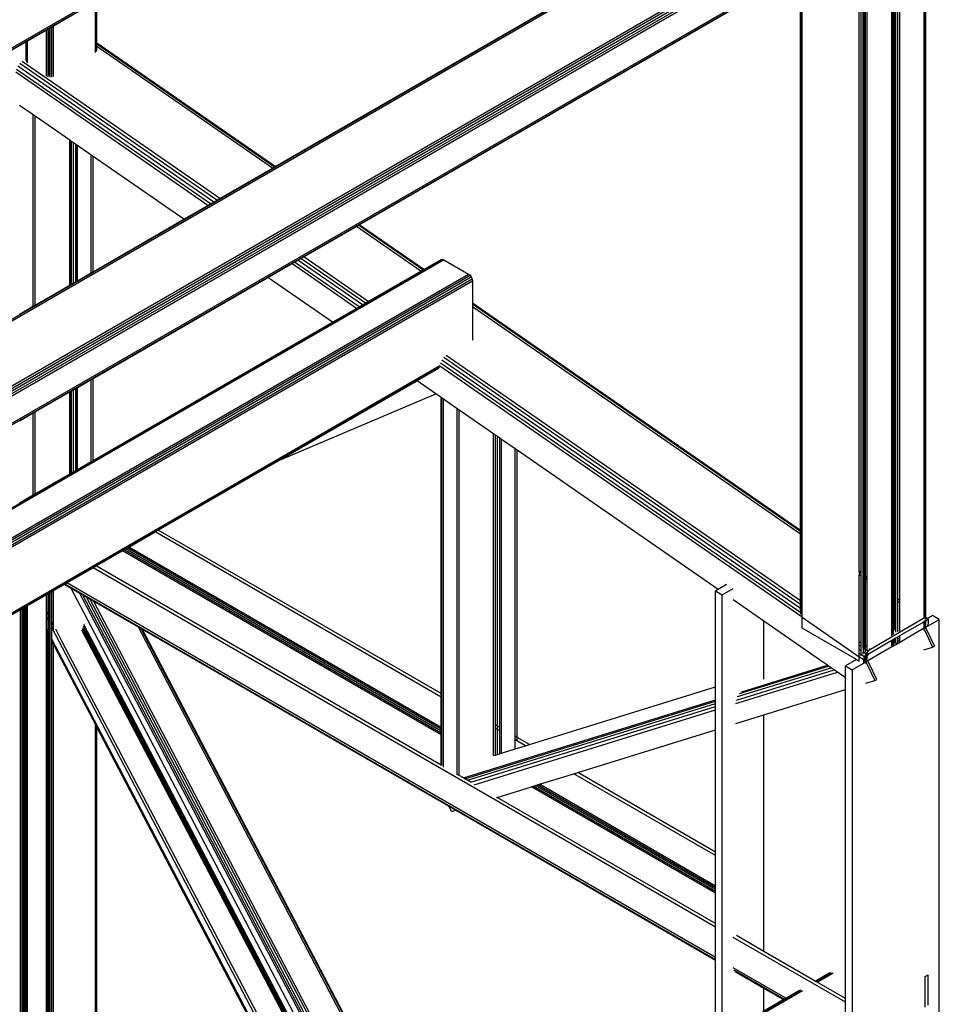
# Model space of a CAD drawing. Header units: millimetres. Extents: x 10 to 1250, y -62 to 528.
# Tile 765 of 909: x 626.31 to 627.51, y 519.53 to 520.82. Entities that reach past the tile are written whole.
import ezdxf

# ---------------------------------------------------------------- set-up
doc = ezdxf.new("R2010")
doc.units = ezdxf.units.MM
doc.header["$LTSCALE"] = 0.05

msp = doc.modelspace()

# ---------------------------------------------------------------- linework, layer by layer
at = {"color": 8}
for p, q in [((627.492, 520.0364), (627.492, 521.4932)), ((627.4925, 520.036), (627.4925, 521.4948)), ((627.4904, 520.0375), (627.4904, 521.4919)), ((627.4559, 520.0613), (627.4559, 521.4414)), ((627.4583, 520.0596), (627.4583, 521.4418)), ((624.7136, 519.8636), (627.4159, 521.4238)), ((624.7152, 519.8625), (627.4135, 521.4204)), ((624.7157, 519.5108), (627.331, 521.0207)), ((624.7157, 519.5088), (627.3315, 521.019)), ((626.6433, 520.6244), (627.3289, 521.0202)), ((624.7136, 519.4096), (627.4159, 520.9697)), ((624.7152, 519.4135), (627.4135, 520.9714)), ((624.7157, 519.424), (627.405, 520.9766)), ((624.7157, 519.4209), (627.4079, 520.9753)), ((624.7157, 519.4174), (627.4105, 520.9732)), ((627.4531, 520.0632), (627.4531, 520.9554)), ((627.448, 520.0668), (627.448, 520.9497)), ((627.4496, 520.0657), (627.4496, 520.9506)), ((627.4501, 520.0653), (627.4501, 520.9509)), ((627.4503, 520.0651), (627.4503, 520.9511)), ((627.4506, 520.065), (627.4506, 520.9512)), ((627.4517, 520.0642), (627.4517, 520.952)), ((624.7136, 519.3737), (627.4159, 520.9339)), ((624.7152, 519.3726), (627.4135, 520.9305)), ((627.4107, 520.0927), (627.4107, 520.9282)), ((627.4121, 520.0917), (627.4121, 520.929)), ((627.4133, 520.0909), (627.4133, 520.9297)), ((627.4135, 520.0907), (627.4135, 520.9298)), ((627.4159, 520.089), (627.4159, 520.9312)), ((627.4055, 520.0963), (627.4055, 520.9252)), ((627.4079, 520.0946), (627.4079, 520.9266)), ((626.7529, 520.5484), (627.3289, 520.8809)), ((627.3289, 520.1494), (627.3289, 520.8809)), ((627.3294, 520.149), (627.3294, 520.8813)), ((627.331, 520.1479), (627.331, 520.8822)), ((626.3541, 520.8081), (626.4087, 520.8396)), ((626.4087, 520.7869), (626.4087, 520.8396)), ((626.4101, 520.7859), (626.4101, 520.8404)), ((626.4106, 520.7856), (626.4106, 520.8407)), ((626.3202, 520.7885), (626.3451, 520.8029)), ((626.3451, 520.8029), (626.3472, 520.8041)), ((626.3451, 520.7798), (626.3451, 520.8029)), ((626.3472, 520.8041), (626.3474, 520.8042)), ((626.3472, 520.781), (626.3472, 520.8041)), ((626.3474, 520.7811), (626.3474, 520.8042)), ((626.3474, 520.8042), (626.3475, 520.8042)), ((626.3475, 520.8042), (626.3484, 520.8048)), ((626.3475, 520.8042), (626.3475, 520.7812)), ((626.3484, 520.8048), (626.3496, 520.8055)), ((626.3484, 520.7432), (626.3484, 520.8048)), ((626.3496, 520.8055), (626.3521, 520.8069)), ((626.3496, 520.741), (626.3496, 520.8055)), ((626.3521, 520.8069), (626.3541, 520.8081)), ((626.3521, 520.7411), (626.3521, 520.8069)), ((626.3541, 520.7419), (626.3541, 520.8081)), ((624.7157, 519.8621), (626.3183, 520.7874)), ((626.3183, 520.7874), (626.3188, 520.7877)), ((626.3183, 520.7643), (626.3183, 520.7874)), ((626.3188, 520.7877), (626.3202, 520.7885)), ((626.3188, 520.7646), (626.3188, 520.7877)), ((626.3202, 520.7654), (626.3202, 520.7885)), ((626.4101, 520.7859), (626.4087, 520.7869)), ((626.4087, 520.7856), (626.4087, 520.7869)), ((626.3451, 520.7424), (626.3451, 520.7798)), ((626.3472, 520.7414), (626.3472, 520.781)), ((626.3474, 520.7437), (626.3474, 520.7811)), ((626.4101, 520.7846), (626.4087, 520.7856)), ((626.4087, 520.7824), (626.4087, 520.7856)), ((626.4101, 520.7814), (626.4087, 520.7824)), ((626.4087, 520.7734), (626.4087, 520.7824)), ((626.4106, 520.7856), (626.4101, 520.7859)), ((626.4101, 520.7846), (626.4101, 520.7859)), ((626.4106, 520.7843), (626.4101, 520.7846)), ((626.4101, 520.7814), (626.4101, 520.7846)), ((626.4106, 520.7811), (626.4101, 520.7814)), ((626.4101, 520.7747), (626.4101, 520.7814)), ((626.6433, 520.6244), (626.4106, 520.7856)), ((626.4106, 520.7843), (626.4106, 520.7856)), ((626.6423, 520.6238), (626.4106, 520.7843)), ((626.4106, 520.7811), (626.4106, 520.7843)), ((626.6397, 520.6223), (626.4106, 520.7811)), ((626.4106, 520.7762), (626.4106, 520.7811)), ((626.571, 520.5827), (626.3132, 520.7613)), ((626.3183, 520.7626), (626.3183, 520.7643)), ((626.3188, 520.7646), (626.3188, 520.7611)), ((626.3202, 520.7597), (626.3202, 520.7654)), ((626.559, 520.5757), (626.3057, 520.7512)), ((626.5632, 520.5781), (626.3074, 520.7553)), ((626.5674, 520.5806), (626.3101, 520.7588)), ((626.5556, 520.5738), (626.305, 520.7474)), ((626.3277, 520.6918), (626.3098, 520.7041)), ((626.3277, 520.4422), (626.3277, 520.6918)), ((626.3302, 520.69), (626.3277, 520.6918)), ((626.3302, 520.4436), (626.3302, 520.69)), ((626.3752, 520.6589), (626.3302, 520.69)), ((626.3752, 520.4696), (626.3752, 520.6589)), ((626.3761, 520.6582), (626.3752, 520.6589)), ((626.3761, 520.4702), (626.3761, 520.6582)), ((626.3775, 520.6573), (626.3761, 520.6582)), ((626.3775, 520.471), (626.3775, 520.6573)), ((626.3803, 520.6554), (626.3775, 520.6573)), ((626.3803, 520.4725), (626.3803, 520.6554)), ((626.383, 520.6534), (626.3803, 520.6554)), ((626.383, 520.4741), (626.383, 520.6534)), ((626.3844, 520.6525), (626.383, 520.6534)), ((626.3844, 520.4749), (626.3844, 520.6525)), ((626.3854, 520.6518), (626.3844, 520.6525)), ((626.3854, 520.4755), (626.3854, 520.6518)), ((626.4032, 520.6395), (626.3854, 520.6518)), ((626.4032, 520.4858), (626.4032, 520.6395)), ((626.4057, 520.6377), (626.4032, 520.6395)), ((626.4057, 520.4872), (626.4057, 520.6377)), ((626.5242, 520.5556), (626.4057, 520.6377)), ((626.571, 520.5827), (626.6397, 520.6223)), ((626.6397, 520.6223), (626.6423, 520.6238)), ((626.6423, 520.6238), (626.6433, 520.6244)), ((626.5632, 520.5781), (626.5674, 520.5806)), ((626.5674, 520.5806), (626.571, 520.5827)), ((626.5242, 520.5556), (626.5556, 520.5738)), ((626.5556, 520.5738), (626.559, 520.5757)), ((626.559, 520.5757), (626.5632, 520.5781)), ((626.4057, 520.4872), (626.5242, 520.5556)), ((626.6807, 520.5067), (626.7494, 520.5464)), ((626.7494, 520.5464), (626.7519, 520.5478)), ((626.8336, 520.488), (626.7494, 520.5464)), ((626.7519, 520.5478), (626.7529, 520.5484)), ((626.8362, 520.4895), (626.7519, 520.5478)), ((626.8372, 520.4901), (626.7529, 520.5484)), ((624.7157, 519.2646), (626.8615, 520.5035)), ((626.6728, 520.5022), (626.677, 520.5046)), ((626.677, 520.5046), (626.6807, 520.5067)), ((626.7613, 520.4462), (626.677, 520.5046)), ((626.7649, 520.4483), (626.6807, 520.5067)), ((626.8598, 520.5031), (626.8615, 520.5035)), ((626.8615, 520.5035), (626.8635, 520.5028)), ((624.7157, 519.2628), (626.8635, 520.5028)), ((626.6338, 520.4797), (626.6652, 520.4978)), ((626.6652, 520.4978), (626.6687, 520.4998)), ((626.7495, 520.4394), (626.6652, 520.4978)), ((626.6687, 520.4998), (626.6728, 520.5022)), ((626.7529, 520.4414), (626.6687, 520.4998)), ((626.7571, 520.4438), (626.6728, 520.5022)), ((626.8372, 520.4901), (626.8598, 520.5031)), ((626.8635, 520.5028), (626.8956, 520.4842)), ((624.7157, 519.2257), (626.8956, 520.4842)), ((624.7157, 519.223), (626.8976, 520.4826)), ((624.7157, 519.2197), (626.8992, 520.4804)), ((624.7157, 519.2165), (626.9004, 520.4778)), ((626.3854, 520.4755), (626.4032, 520.4858)), ((626.4032, 520.4858), (626.4057, 520.4872)), ((626.4057, 520.348), (626.6338, 520.4797)), ((626.7181, 520.4213), (626.6338, 520.4797)), ((626.7649, 520.4483), (626.8336, 520.488)), ((626.8336, 520.488), (626.8362, 520.4895)), ((626.8362, 520.4895), (626.8372, 520.4901)), ((626.8956, 520.4842), (626.8976, 520.4826)), ((626.8976, 520.4826), (626.8992, 520.4804)), ((626.8992, 520.4804), (626.9004, 520.4778)), ((626.9004, 520.4778), (626.9007, 520.4753)), ((624.7157, 519.2138), (626.9007, 520.4753)), ((626.3302, 520.4436), (626.3752, 520.4696)), ((626.3752, 520.4696), (626.3761, 520.4702)), ((626.3761, 520.4702), (626.3775, 520.471)), ((626.3775, 520.471), (626.3803, 520.4725)), ((626.3803, 520.4725), (626.383, 520.4741)), ((626.383, 520.4741), (626.3844, 520.4749)), ((626.3844, 520.4749), (626.3854, 520.4755)), ((626.9007, 520.4753), (626.9007, 520.446)), ((626.3098, 520.4319), (626.3277, 520.4422)), ((626.3277, 520.4422), (626.3302, 520.4436)), ((626.7181, 520.4213), (626.7495, 520.4394)), ((626.7495, 520.4394), (626.7529, 520.4414)), ((626.7529, 520.4414), (626.7571, 520.4438)), ((626.7571, 520.4438), (626.7613, 520.4462)), ((626.7613, 520.4462), (626.7649, 520.4483)), ((627.3289, 520.1494), (626.9007, 520.446)), ((626.9007, 520.446), (626.9007, 520.4447)), ((627.3289, 520.1481), (626.9007, 520.4447)), ((626.9007, 520.4447), (626.9007, 520.4415)), ((626.9007, 520.4415), (626.9007, 520.3979)), ((627.3289, 520.1449), (626.9007, 520.4415)), ((626.4057, 520.241), (626.7181, 520.4213)), ((627.3289, 520.053), (626.8633, 520.3755)), ((627.3289, 520.0576), (626.8664, 520.378)), ((624.7157, 519.1277), (626.8584, 520.3648)), ((624.7157, 519.1259), (626.8579, 520.3627)), ((627.331, 520.0365), (626.8582, 520.3641)), ((627.3294, 520.042), (626.8589, 520.3679)), ((627.3289, 520.0476), (626.8607, 520.372)), ((626.8283, 520.3449), (626.8568, 520.3614)), ((626.3854, 520.3362), (626.4032, 520.3465)), ((626.4032, 520.3465), (626.4057, 520.348)), ((626.4032, 520.2395), (626.4032, 520.3465)), ((626.4057, 520.241), (626.4057, 520.348)), ((626.6488, 520.2413), (626.8255, 520.3433)), ((626.8255, 520.3433), (626.8281, 520.3448)), ((626.8255, 520.3433), (626.8287, 520.3447)), ((626.8283, 520.3449), (626.8281, 520.3448)), ((626.8283, 520.3449), (626.8283, 520.3449)), ((626.8287, 520.3447), (626.8283, 520.3449)), ((626.8531, 520.3278), (626.8287, 520.3447)), ((626.3302, 520.3044), (626.3752, 520.3303)), ((626.3752, 520.3303), (626.3761, 520.3309)), ((626.3752, 520.2233), (626.3752, 520.3303)), ((626.3761, 520.3309), (626.3775, 520.3317)), ((626.3761, 520.2239), (626.3761, 520.3309)), ((626.3775, 520.3317), (626.3803, 520.3333)), ((626.3775, 520.2247), (626.3775, 520.3317)), ((626.3803, 520.3333), (626.383, 520.3348)), ((626.3803, 520.2263), (626.3803, 520.3333)), ((626.383, 520.3348), (626.3844, 520.3356)), ((626.383, 520.2278), (626.383, 520.3348)), ((626.3844, 520.3356), (626.3854, 520.3362)), ((626.3844, 520.2286), (626.3844, 520.3356)), ((626.3854, 520.2292), (626.3854, 520.3362)), ((626.6488, 520.2413), (626.8531, 520.3278)), ((626.8599, 520.323), (626.8531, 520.3278)), ((626.8607, 520.3225), (626.8599, 520.323)), ((626.8599, 519.9368), (626.8599, 520.323)), ((626.8631, 520.3209), (626.8607, 520.3225)), ((626.8607, 519.9363), (626.8607, 520.3225)), ((626.8631, 519.8409), (626.8631, 520.3209)), ((626.8809, 520.3085), (626.8631, 520.3209)), ((626.3098, 520.2926), (626.3277, 520.3029)), ((626.3277, 520.3029), (626.3302, 520.3044)), ((626.3277, 520.1959), (626.3277, 520.3029)), ((626.3302, 520.1974), (626.3302, 520.3044)), ((626.8809, 519.8314), (626.8809, 520.3085)), ((626.8834, 520.3067), (626.8809, 520.3085)), ((626.8834, 519.8299), (626.8834, 520.3067)), ((626.9284, 520.2756), (626.8834, 520.3067)), ((626.9284, 519.8558), (626.9284, 520.2756)), ((626.9308, 520.274), (626.9284, 520.2756)), ((626.9308, 519.8959), (626.9308, 520.274)), ((626.9335, 520.2721), (626.9308, 520.274)), ((626.9335, 519.8943), (626.9335, 520.2721)), ((626.9363, 520.2702), (626.9335, 520.2721)), ((626.9363, 519.8927), (626.9363, 520.2702)), ((626.9386, 520.2685), (626.9363, 520.2702)), ((626.9386, 519.8589), (626.9386, 520.2685)), ((626.9564, 520.2562), (626.9386, 520.2685)), ((626.9564, 519.8811), (626.9564, 520.2562)), ((626.959, 520.2544), (626.9564, 520.2562)), ((626.959, 519.8796), (626.959, 520.2544)), ((627.2214, 520.0726), (626.959, 520.2544)), ((626.3854, 520.2292), (626.4032, 520.2395)), ((626.4032, 520.2395), (626.4057, 520.241)), ((626.4907, 520.15), (626.6488, 520.2413)), ((626.3302, 520.1974), (626.3752, 520.2233)), ((626.3752, 520.2233), (626.3761, 520.2239)), ((626.3761, 520.2239), (626.3775, 520.2247)), ((626.3775, 520.2247), (626.3803, 520.2263)), ((626.3803, 520.2263), (626.383, 520.2278)), ((626.383, 520.2278), (626.3844, 520.2286)), ((626.3844, 520.2286), (626.3854, 520.2292)), ((626.3098, 520.1856), (626.3277, 520.1959)), ((626.3277, 520.1959), (626.3302, 520.1974)), ((626.4523, 520.1278), (626.4866, 520.1477)), ((626.4866, 520.1477), (626.4907, 520.15)), ((626.8599, 519.9321), (626.4866, 520.1477)), ((626.8599, 519.9368), (626.4907, 520.15)), ((627.3294, 520.149), (627.3289, 520.1494)), ((627.3289, 520.1481), (627.3289, 520.1494)), ((627.3294, 520.1477), (627.3289, 520.1481)), ((627.3289, 520.1449), (627.3289, 520.1481)), ((627.3294, 520.1445), (627.3289, 520.1449)), ((627.3289, 520.0576), (627.3289, 520.1449)), ((627.331, 520.1479), (627.3294, 520.149)), ((627.3294, 520.1477), (627.3294, 520.149)), ((627.331, 520.1466), (627.3294, 520.1477)), ((627.3294, 520.1445), (627.3294, 520.1477)), ((627.331, 520.1434), (627.3294, 520.1445)), ((627.3294, 520.0572), (627.3294, 520.1445)), ((627.331, 520.1466), (627.331, 520.1479)), ((627.331, 520.1434), (627.331, 520.1466)), ((627.331, 520.0561), (627.331, 520.1434)), ((626.4221, 520.1104), (626.4442, 520.1232)), ((626.4442, 520.1232), (626.446, 520.1242)), ((626.8599, 519.8831), (626.4442, 520.1232)), ((626.446, 520.1242), (626.4482, 520.1255)), ((626.8599, 519.8853), (626.446, 520.1242)), ((626.4482, 520.1255), (626.4504, 520.1268)), ((626.8599, 519.8878), (626.4482, 520.1255)), ((626.4504, 520.1268), (626.4523, 520.1278)), ((626.8599, 519.8903), (626.4504, 520.1268)), ((626.8599, 519.8925), (626.4523, 520.1278)), ((626.4098, 520.1033), (626.4198, 520.1091)), ((626.4198, 520.1091), (626.4217, 520.1102)), ((626.4204, 520.108), (626.4198, 520.1091)), ((626.4217, 520.1102), (626.4221, 520.1104)), ((626.422, 520.1096), (626.4217, 520.1102)), ((626.3715, 520.0812), (626.4058, 520.101)), ((626.4058, 520.101), (626.4098, 520.1033)), ((627.2181, 519.632), (626.4058, 520.101)), ((626.4111, 520.1026), (626.4098, 520.1033)), ((626.8599, 519.8435), (626.4111, 520.1026)), ((627.4079, 520.0946), (627.4055, 520.0963)), ((627.4055, 520.095), (627.4055, 520.0963)), ((627.4079, 520.0933), (627.4055, 520.095)), ((627.4055, 520.095), (627.4055, 520.0918)), ((627.4079, 520.0933), (627.4079, 520.0946)), ((627.4079, 520.0901), (627.4079, 520.0933)), ((627.4121, 520.0917), (627.4107, 520.0927)), ((627.4107, 520.0927), (627.4107, 520.0914)), ((626.3681, 520.0792), (626.369, 520.0797)), ((626.369, 520.0797), (626.3715, 520.0812)), ((627.2181, 519.5895), (626.369, 520.0797)), ((627.2181, 519.5924), (626.3715, 520.0812)), ((627.4079, 520.0901), (627.4055, 520.0918)), ((627.4055, 520.0045), (627.4055, 520.0918)), ((627.4079, 520.0029), (627.4079, 520.0901)), ((627.4121, 520.0904), (627.4107, 520.0914)), ((627.4107, 520.0882), (627.4107, 520.0914)), ((627.4121, 520.0872), (627.4107, 520.0882)), ((627.4107, 520.0009), (627.4107, 520.0882)), ((627.4133, 520.0909), (627.4121, 520.0917)), ((627.4121, 520.0917), (627.4121, 520.0904)), ((627.4133, 520.0896), (627.4121, 520.0904)), ((627.4121, 520.0872), (627.4121, 520.0904)), ((627.4133, 520.0864), (627.4121, 520.0872)), ((627.4121, 520), (627.4121, 520.0872)), ((627.4133, 520.0908), (627.4133, 520.0909)), ((627.4133, 520.0908), (627.4133, 520.0896)), ((627.4135, 520.0895), (627.4133, 520.0896)), ((627.4133, 520.0896), (627.4133, 520.0864)), ((627.4135, 520.0863), (627.4133, 520.0864)), ((627.4133, 520.0864), (627.4133, 519.9991)), ((627.4135, 520.0895), (627.4135, 520.0907)), ((627.4159, 520.0878), (627.4135, 520.0895)), ((627.4135, 520.0863), (627.4135, 520.0895)), ((627.4159, 520.0846), (627.4135, 520.0863)), ((627.4135, 519.999), (627.4135, 520.0863)), ((627.4159, 520.0878), (627.4159, 520.089)), ((627.4159, 520.0846), (627.4159, 520.0878)), ((627.4159, 519.9974), (627.4159, 520.0846)), ((626.3451, 520.066), (626.3472, 520.0672)), ((626.3472, 520.0672), (626.3474, 520.0673)), ((626.3472, 520.0395), (626.3472, 520.0672)), ((626.3474, 520.0673), (626.3484, 520.0679)), ((626.3474, 520.0391), (626.3474, 520.0673)), ((626.3484, 520.0679), (626.3496, 520.0686)), ((626.3484, 520.0371), (626.3484, 520.0679)), ((626.3496, 520.0686), (626.3521, 520.07)), ((626.3496, 520.0348), (626.3496, 520.0686)), ((626.3521, 520.07), (626.3541, 520.0712)), ((626.3521, 520.0301), (626.3521, 520.07)), ((626.3541, 520.0712), (626.3681, 520.0792)), ((626.3541, 520.0262), (626.3541, 520.0712)), ((626.377, 520.0741), (626.3681, 520.0792)), ((626.3936, 520.0424), (626.377, 520.0741)), ((626.3886, 520.0674), (626.377, 520.0741)), ((626.8152, 519.254), (626.3886, 520.0674)), ((626.3923, 520.0653), (626.3886, 520.0674)), ((627.2214, 520.0726), (627.2181, 520.0707)), ((627.2181, 520.0707), (627.2267, 520.0657)), ((627.2181, 519.9454), (627.2181, 520.0707)), ((627.2325, 520.079), (627.2214, 520.0726)), ((627.2267, 520.0657), (627.2412, 520.074)), ((627.448, 520.0656), (627.448, 520.0668)), ((626.3202, 520.0516), (626.3451, 520.066)), ((626.3451, 520.0434), (626.3451, 520.066)), ((626.8172, 519.2551), (626.3923, 520.0653)), ((626.397, 520.0625), (626.3923, 520.0653)), ((626.8197, 519.2566), (626.397, 520.0625)), ((626.4021, 520.0596), (626.397, 520.0625)), ((626.8225, 519.2582), (626.4021, 520.0596)), ((626.4068, 520.0569), (626.4021, 520.0596)), ((626.825, 519.2596), (626.4068, 520.0569)), ((626.4648, 520.0234), (626.4068, 520.0569)), ((627.2267, 519.4916), (627.2267, 520.0657)), ((627.2809, 520.0314), (627.2412, 520.0589)), ((627.3294, 520.0572), (627.3289, 520.0576)), ((627.3289, 520.053), (627.3289, 520.0576)), ((627.331, 520.0561), (627.3294, 520.0572)), ((627.3294, 520.0526), (627.3294, 520.0572)), ((627.331, 520.0515), (627.331, 520.0561)), ((627.4496, 520.0645), (627.448, 520.0656)), ((627.448, 520.0624), (627.448, 520.0656)), ((627.4496, 520.0613), (627.448, 520.0624)), ((627.448, 520.0122), (627.448, 520.0624)), ((627.4496, 520.0645), (627.4496, 520.0657)), ((627.4496, 520.0613), (627.4496, 520.0645)), ((627.4501, 520.0641), (627.4496, 520.0645)), ((627.4501, 520.0609), (627.4496, 520.0613)), ((627.4496, 520.0136), (627.4496, 520.0613)), ((627.4501, 520.0641), (627.4501, 520.0653)), ((627.4501, 520.0609), (627.4501, 520.0641)), ((627.4503, 520.0639), (627.4501, 520.0641)), ((627.4501, 520.0153), (627.4501, 520.0609)), ((627.4503, 520.0607), (627.4501, 520.0609)), ((627.4503, 520.0639), (627.4503, 520.0651)), ((627.4503, 520.0607), (627.4503, 520.0639)), ((627.4506, 520.0638), (627.4503, 520.0639)), ((627.4503, 520.0176), (627.4503, 520.0607)), ((627.4506, 520.0606), (627.4503, 520.0607)), ((627.4506, 520.0638), (627.4506, 520.065)), ((627.4506, 520.0606), (627.4506, 520.0638)), ((627.4517, 520.063), (627.4506, 520.0638)), ((627.4506, 520.0202), (627.4506, 520.0606)), ((627.4517, 520.0598), (627.4506, 520.0606)), ((627.4517, 520.063), (627.4517, 520.0642)), ((627.4531, 520.062), (627.4517, 520.063)), ((627.4517, 520.0598), (627.4517, 520.063)), ((627.4517, 520.0197), (627.4517, 520.0598)), ((627.4531, 520.0588), (627.4517, 520.0598)), ((627.4531, 520.062), (627.4531, 520.0632)), ((627.4531, 520.0588), (627.4531, 520.062)), ((627.4531, 520.0171), (627.4531, 520.0588)), ((627.4559, 520.0601), (627.4559, 520.0613)), ((627.4583, 520.0584), (627.4559, 520.0601)), ((627.4559, 520.0569), (627.4559, 520.0601)), ((627.4583, 520.0552), (627.4559, 520.0569)), ((627.4559, 520.0173), (627.4559, 520.0569)), ((627.4583, 520.0584), (627.4583, 520.0596)), ((627.4583, 520.0552), (627.4583, 520.0584)), ((627.4583, 520.0181), (627.4583, 520.0552)), ((626.2863, 520.032), (626.3112, 520.0464)), ((626.3112, 520.0464), (626.3132, 520.0476)), ((626.3112, 518.963), (626.3112, 520.0464)), ((626.3132, 520.0476), (626.3134, 520.0477)), ((626.3132, 518.9642), (626.3132, 520.0476)), ((626.3134, 520.0477), (626.3145, 520.0483)), ((626.3134, 518.9643), (626.3134, 520.0477)), ((626.3145, 520.0483), (626.3157, 520.049)), ((626.3145, 518.9649), (626.3145, 520.0483)), ((626.3157, 520.049), (626.3169, 520.0497)), ((626.3157, 518.9656), (626.3157, 520.049)), ((626.3169, 520.0497), (626.3179, 520.0503)), ((626.3169, 518.9663), (626.3169, 520.0497)), ((626.3179, 520.0503), (626.3181, 520.0504)), ((626.3179, 518.9669), (626.3179, 520.0503)), ((626.3181, 520.0504), (626.3183, 520.0505)), ((626.3181, 518.967), (626.3181, 520.0504)), ((626.3183, 520.0505), (626.3188, 520.0508)), ((626.3183, 518.9671), (626.3183, 520.0505)), ((626.3188, 520.0508), (626.3202, 520.0516)), ((626.3188, 518.9674), (626.3188, 520.0508)), ((626.3202, 518.9682), (626.3202, 520.0516)), ((626.3472, 520.0395), (626.3451, 520.0434)), ((626.3451, 520.0363), (626.3451, 520.0434)), ((626.809, 519.2504), (626.3936, 520.0424)), ((627.3294, 520.0526), (627.3289, 520.053)), ((627.3289, 520.0476), (627.3289, 520.053)), ((627.3289, 520.0451), (627.3289, 520.0476)), ((627.3294, 520.0473), (627.3289, 520.0476)), ((627.331, 520.0515), (627.3294, 520.0526)), ((627.3294, 520.0526), (627.3294, 520.0473)), ((627.331, 520.0462), (627.3294, 520.0473)), ((627.3294, 520.042), (627.3294, 520.0473)), ((627.331, 520.0409), (627.3294, 520.042)), ((627.3294, 520.0404), (627.3294, 520.042)), ((627.331, 520.0462), (627.331, 520.0515)), ((627.331, 520.0409), (627.331, 520.0462)), ((626.3472, 520.0324), (626.3451, 520.0363)), ((626.3451, 520.0209), (626.3451, 520.0363)), ((626.3474, 520.0391), (626.3472, 520.0395)), ((626.3472, 520.0324), (626.3472, 520.0395)), ((626.3474, 520.032), (626.3472, 520.0324)), ((626.3472, 520.017), (626.3472, 520.0324)), ((626.3484, 520.0371), (626.3474, 520.0391)), ((626.3474, 520.032), (626.3474, 520.0391)), ((626.3484, 520.0301), (626.3474, 520.032)), ((626.3474, 520.0166), (626.3474, 520.032)), ((626.3496, 520.0348), (626.3484, 520.0371)), ((626.3484, 520.0301), (626.3484, 520.0371)), ((626.3496, 520.0277), (626.3484, 520.0301)), ((626.3484, 520.0147), (626.3484, 520.0301)), ((626.3496, 520.0277), (626.3496, 520.0348)), ((626.3541, 520.0262), (626.3521, 520.0301)), ((626.3521, 520.0231), (626.3521, 520.0301)), ((627.2809, 519.9557), (627.2809, 520.0314)), ((627.3563, 519.9791), (627.2809, 520.0314)), ((627.331, 520.0365), (627.331, 520.0409)), ((627.331, 520.0365), (627.4055, 519.9849)), ((627.331, 520.0222), (627.331, 520.0365)), ((627.4887, 520.0341), (627.42, 519.9945)), ((627.4583, 520.0124), (627.4883, 520.0297)), ((627.4887, 520.0341), (627.4875, 520.035)), ((627.4883, 520.0297), (627.4898, 520.0303)), ((627.4918, 520.0353), (627.4887, 520.0341)), ((627.4898, 520.0303), (627.4893, 520.0306)), ((627.4898, 520.0303), (627.4904, 520.0302)), ((627.4904, 520.0306), (627.4903, 520.0306)), ((627.492, 520.0364), (627.4904, 520.0375)), ((627.4904, 520.0362), (627.4904, 520.0375)), ((627.4918, 520.0353), (627.4904, 520.0362)), ((627.4904, 520.036), (627.4904, 520.0362)), ((627.4904, 520.0306), (627.4904, 520.0315)), ((627.4911, 520.0301), (627.4904, 520.0306)), ((627.4904, 520.0302), (627.4904, 520.0306)), ((627.4904, 520.0302), (627.4911, 520.0301)), ((627.4904, 520.0301), (627.4904, 520.0302)), ((627.4918, 520.0292), (627.4904, 520.0301)), ((627.4904, 520.0287), (627.4904, 520.0301)), ((627.4904, 520.0287), (627.492, 520.0277)), ((627.4904, 520.0281), (627.4904, 520.0287)), ((627.4904, 520.0281), (627.4919, 520.0269)), ((627.4904, 520.025), (627.4904, 520.0281)), ((627.4911, 520.0301), (627.4918, 520.0292)), ((627.4942, 520.0349), (627.4918, 520.0353)), ((627.4918, 520.0292), (627.492, 520.0277)), ((627.492, 520.0328), (627.4919, 520.0328)), ((627.492, 520.036), (627.492, 520.0364)), ((627.492, 520.0328), (627.492, 520.0329)), ((627.492, 520.0293), (627.492, 520.0328)), ((627.4925, 520.036), (627.4923, 520.0362)), ((627.4942, 520.0349), (627.4925, 520.036)), ((627.4939, 520.0342), (627.4925, 520.0334)), ((627.4925, 520.0324), (627.4925, 520.0334)), ((627.494, 520.0314), (627.4925, 520.0324)), ((627.4925, 520.0299), (627.4925, 520.0324)), ((627.4939, 520.0342), (627.4937, 520.0344)), ((627.4945, 520.0345), (627.4939, 520.0342)), ((627.4957, 520.033), (627.4939, 520.0342)), ((627.4945, 520.0345), (627.4942, 520.0349)), ((627.5013, 520.0385), (627.4945, 520.0345)), ((627.4957, 520.033), (627.4945, 520.0345)), ((627.4956, 520.0252), (627.51, 520.0335)), ((627.4956, 520.0252), (627.496, 520.03)), ((627.496, 520.03), (627.4957, 520.033)), ((627.51, 520.0335), (627.5013, 520.0385)), ((627.51, 518.1198), (627.51, 520.0335)), ((626.3472, 520.017), (626.3451, 520.0209)), ((626.3451, 520.0182), (626.3451, 520.0209)), ((626.3472, 520.0143), (626.3451, 520.0182)), ((626.3451, 520.018), (626.3451, 520.0182)), ((626.3454, 520.0175), (626.3451, 520.018)), ((626.3451, 518.9826), (626.3451, 520.018)), ((626.3454, 518.9827), (626.3454, 520.0175)), ((626.3466, 520.0152), (626.3454, 520.0175)), ((626.3474, 520.0166), (626.3472, 520.017)), ((626.3472, 520.0143), (626.3472, 520.017)), ((626.3484, 520.0147), (626.3474, 520.0166)), ((626.3474, 520.0139), (626.3474, 520.0166)), ((626.3496, 520.0123), (626.3496, 520.0277)), ((626.7693, 519.2275), (626.3521, 520.0231)), ((626.3521, 520.0077), (626.3521, 520.0231)), ((626.3541, 520.0193), (626.3541, 520.0262)), ((626.3651, 520.0053), (626.3569, 520.0209)), ((626.3908, 520.0201), (626.7979, 519.244)), ((626.7991, 519.2447), (626.3919, 520.0211)), ((626.8005, 519.2455), (626.3928, 520.0227)), ((626.8017, 519.2462), (626.3934, 520.0247)), ((626.8027, 519.2468), (626.3936, 520.0267)), ((626.856, 519.2775), (626.4648, 520.0234)), ((626.4683, 520.0214), (626.4648, 520.0234)), ((626.8579, 519.2786), (626.4683, 520.0214)), ((626.4701, 520.0203), (626.4683, 520.0214)), ((626.8588, 519.2792), (626.4701, 520.0203)), ((626.8703, 519.7893), (626.4701, 520.0203)), ((627.4021, 519.9812), (627.331, 520.0222)), ((627.4893, 520.0216), (627.4583, 520.0036)), ((627.4904, 520.0222), (627.4893, 520.0216)), ((627.4893, 520.0216), (627.4905, 520.02)), ((627.4896, 520.0197), (627.4905, 520.02)), ((627.4906, 520.0248), (627.4904, 520.025)), ((627.4904, 520.0248), (627.4904, 520.025)), ((627.4904, 520.0248), (627.4906, 520.0248)), ((627.4904, 520.0222), (627.4904, 520.0248)), ((627.4905, 520.0223), (627.4904, 520.0222)), ((627.4904, 520.0222), (627.4905, 520.0223)), ((627.4905, 520.0223), (627.4915, 520.0228)), ((627.4905, 520.02), (627.5013, 519.9974)), ((627.4916, 520.0235), (627.4906, 520.0248)), ((627.4916, 520.0235), (627.4915, 520.0228)), ((627.4915, 520.0228), (627.4919, 520.023)), ((627.4919, 520.0269), (627.4916, 520.0235)), ((627.492, 520.0277), (627.4919, 520.0269)), ((627.4956, 520.0252), (627.4919, 520.023)), ((627.493, 520.0215), (627.4919, 520.023)), ((627.5039, 519.9989), (627.493, 520.0215)), ((626.3466, 518.9834), (626.3466, 520.0152)), ((626.3472, 520.0141), (626.3466, 520.0152)), ((626.3474, 520.0139), (626.3472, 520.0143)), ((626.3472, 520.0141), (626.3472, 520.0143)), ((626.3472, 518.9838), (626.3472, 520.0141)), ((626.3474, 520.0137), (626.3472, 520.0141)), ((626.3484, 520.0119), (626.3474, 520.0139)), ((626.3474, 520.0137), (626.3474, 520.0139)), ((626.3474, 518.9839), (626.3474, 520.0137)), ((626.3476, 520.0132), (626.3474, 520.0137)), ((626.3476, 518.984), (626.3476, 520.0132)), ((626.3478, 520.0128), (626.3476, 520.0132)), ((626.3478, 518.9841), (626.3478, 520.0128)), ((626.3484, 520.0117), (626.3478, 520.0128)), ((626.3496, 520.0123), (626.3484, 520.0147)), ((626.3484, 520.0119), (626.3484, 520.0147)), ((626.3496, 520.0096), (626.3484, 520.0119)), ((626.3484, 520.0117), (626.3484, 520.0119)), ((626.3484, 518.9845), (626.3484, 520.0117)), ((626.3496, 520.0094), (626.3484, 520.0117)), ((626.3496, 520.0096), (626.3496, 520.0123)), ((626.3496, 520.0094), (626.3496, 520.0096)), ((626.3496, 518.9852), (626.3496, 520.0094)), ((626.7631, 519.2239), (626.3521, 520.0077)), ((626.3521, 520.0049), (626.3521, 520.0077)), ((626.3541, 520.001), (626.3521, 520.0049)), ((626.3521, 520.0047), (626.3521, 520.0049)), ((626.3541, 520.0008), (626.3521, 520.0047)), ((626.3521, 518.9866), (626.3521, 520.0047)), ((626.3541, 520.001), (626.3541, 520.0032)), ((626.7722, 519.2291), (626.3651, 520.0053)), ((627.4079, 520.0029), (627.4055, 520.0045)), ((627.4055, 519.9999), (627.4055, 520.0045)), ((627.4079, 519.9982), (627.4079, 520.0029)), ((627.4196, 519.9901), (627.448, 520.0064)), ((627.448, 520.0064), (627.4481, 520.0065)), ((627.448, 520.0037), (627.448, 520.0064)), ((627.448, 520.0037), (627.4496, 520.0046)), ((627.448, 520.0036), (627.448, 520.0037)), ((627.448, 520.0036), (627.4496, 520.0023)), ((627.4496, 520.003), (627.448, 520.0036)), ((627.448, 519.9977), (627.448, 520.0036)), ((627.448, 519.9977), (627.4583, 520.0036)), ((627.4481, 520.0065), (627.4496, 520.0074)), ((627.4481, 520.0065), (627.4496, 520.0057)), ((627.4496, 520.0074), (627.4501, 520.0077)), ((627.4496, 520.0057), (627.4496, 520.0074)), ((627.4496, 520.0046), (627.4496, 520.0057)), ((627.4496, 520.0057), (627.4501, 520.0054)), ((627.4496, 520.0046), (627.4501, 520.0049)), ((627.4496, 520.003), (627.4496, 520.0046)), ((627.4496, 520.0023), (627.4496, 520.003)), ((627.4501, 520.0028), (627.4496, 520.003)), ((627.4501, 520.0077), (627.4503, 520.0078)), ((627.4501, 520.0054), (627.4501, 520.0077)), ((627.4501, 520.0054), (627.4503, 520.0053)), ((627.4501, 520.0049), (627.4501, 520.0054)), ((627.4501, 520.0049), (627.4503, 520.0051)), ((627.4501, 520.0028), (627.4501, 520.0049)), ((627.4503, 520.0027), (627.4501, 520.0028)), ((627.4501, 520.0007), (627.4501, 520.0028)), ((627.4503, 520.0078), (627.4506, 520.0079)), ((627.4503, 520.0053), (627.4503, 520.0078)), ((627.4503, 520.0053), (627.4505, 520.0052)), ((627.4503, 520.0051), (627.4503, 520.0053)), ((627.4503, 520.0051), (627.4505, 520.0052)), ((627.4503, 520.0027), (627.4503, 520.0051)), ((627.4531, 520.0024), (627.4503, 520.0027)), ((627.4505, 520.0052), (627.4506, 520.0051)), ((627.4505, 520.0052), (627.4506, 520.0052)), ((627.4506, 520.0079), (627.4517, 520.0086)), ((627.4506, 520.0052), (627.4506, 520.0079)), ((627.4506, 520.0052), (627.4517, 520.0059)), ((627.4506, 520.0051), (627.4506, 520.0052)), ((627.4506, 520.0051), (627.4517, 520.0047)), ((627.4517, 520.0086), (627.4531, 520.0094)), ((627.4517, 520.0059), (627.4517, 520.0086)), ((627.4517, 520.0059), (627.4531, 520.0067)), ((627.4517, 520.0047), (627.4517, 520.0059)), ((627.4517, 520.0047), (627.4531, 520.0045)), ((627.4531, 520.0094), (627.4559, 520.011)), ((627.4531, 520.0067), (627.4531, 520.0094)), ((627.4531, 520.0045), (627.4531, 520.0067)), ((627.4531, 520.0024), (627.4531, 520.0045)), ((627.4531, 520.0024), (627.4559, 520.0027)), ((627.4559, 520.011), (627.4583, 520.0124)), ((627.4559, 520.0083), (627.4559, 520.011)), ((627.4559, 520.0083), (627.4583, 520.0097)), ((627.4559, 520.0053), (627.4559, 520.0083)), ((627.4559, 520.0053), (627.4583, 520.0066)), ((627.4559, 520.0027), (627.4559, 520.0053)), ((627.4583, 520.0036), (627.4559, 520.0027)), ((627.4583, 520.0097), (627.4583, 520.0124)), ((627.4583, 520.0066), (627.4583, 520.0097)), ((627.4583, 520.0036), (627.4583, 520.0066)), ((626.3541, 520.001), (626.3541, 520.001)), ((626.3541, 520.0008), (626.3541, 520.001)), ((626.3541, 518.9878), (626.3541, 520.0008)), ((626.762, 519.2233), (626.3545, 520.0003)), ((626.4087, 519.8967), (626.3557, 519.9978)), ((627.4079, 519.9982), (627.4055, 519.9999)), ((627.4055, 519.9945), (627.4055, 519.9999)), ((627.4079, 519.9929), (627.4055, 519.9945)), ((627.4055, 519.9892), (627.4055, 519.9945)), ((627.4079, 519.9929), (627.4079, 519.9982)), ((627.4079, 519.9876), (627.4079, 519.9929)), ((627.4121, 520), (627.4107, 520.0009)), ((627.4107, 519.9963), (627.4107, 520.0009)), ((627.4121, 519.9953), (627.4107, 519.9963)), ((627.4107, 519.9963), (627.4107, 519.9909)), ((627.4141, 519.9886), (627.4107, 519.9909)), ((627.4107, 519.9884), (627.4107, 519.9909)), ((627.4121, 519.9953), (627.4121, 520)), ((627.4133, 519.9991), (627.4121, 520)), ((627.4121, 519.9937), (627.4121, 519.9953)), ((627.4135, 519.9944), (627.4121, 519.9953)), ((627.4133, 519.9991), (627.4133, 519.9948)), ((627.4135, 519.999), (627.4133, 519.9991)), ((627.4159, 519.9974), (627.4135, 519.999)), ((627.4135, 519.9944), (627.4135, 519.999)), ((627.4135, 519.9907), (627.4135, 519.9944)), ((627.4169, 519.992), (627.4135, 519.9944)), ((627.4169, 519.992), (627.4141, 519.9886)), ((627.4159, 519.993), (627.4159, 519.9974)), ((627.448, 519.9977), (627.4169, 519.9797)), ((627.42, 519.9945), (627.4169, 519.992)), ((627.4181, 519.9888), (627.4196, 519.9901)), ((627.42, 519.9945), (627.4188, 519.9953)), ((627.4496, 519.999), (627.448, 519.9977)), ((627.4496, 520.0023), (627.4501, 520.0007)), ((627.4496, 519.999), (627.4496, 520.0023)), ((627.4501, 520.0007), (627.4496, 519.999)), ((627.4896, 519.9938), (627.5013, 519.9974)), ((627.5013, 519.9974), (627.5039, 519.9989)), ((627.364, 519.9738), (627.3563, 519.9791)), ((627.4021, 519.9812), (627.3876, 519.9728)), ((627.4021, 519.9812), (627.4055, 519.9791)), ((627.4079, 519.9876), (627.4055, 519.9892)), ((627.4055, 519.9849), (627.4055, 519.9892)), ((627.4111, 519.981), (627.4055, 519.9849)), ((627.4055, 519.9791), (627.4055, 519.9849)), ((627.4079, 519.986), (627.4079, 519.9876)), ((627.4121, 519.9847), (627.4085, 519.9872)), ((627.4107, 519.9762), (627.4144, 519.9783)), ((627.4109, 519.9779), (627.4107, 519.9762)), ((627.4111, 519.9801), (627.4109, 519.9779)), ((627.4135, 519.9782), (627.4109, 519.9779)), ((627.4112, 519.9812), (627.4111, 519.981)), ((627.4111, 519.981), (627.4111, 519.9801)), ((627.4111, 519.9801), (627.412, 519.9802)), ((627.4119, 519.9839), (627.4112, 519.9812)), ((627.4121, 519.9847), (627.4119, 519.9839)), ((627.4119, 519.9839), (627.4121, 519.984)), ((627.4121, 519.9847), (627.4124, 519.9853)), ((627.4121, 519.984), (627.4121, 519.9847)), ((627.4121, 519.984), (627.4133, 519.9843)), ((627.4121, 519.9804), (627.4121, 519.984)), ((627.4121, 519.9799), (627.4135, 519.9804)), ((627.4132, 519.9869), (627.4124, 519.9853)), ((627.4133, 519.9846), (627.4124, 519.9853)), ((627.4133, 519.9871), (627.4132, 519.9869)), ((627.4133, 519.9868), (627.4132, 519.9869)), ((627.4135, 519.9875), (627.4133, 519.9871)), ((627.4133, 519.9871), (627.4133, 519.9868)), ((627.4135, 519.9867), (627.4133, 519.9868)), ((627.4133, 519.9868), (627.4133, 519.9846)), ((627.4135, 519.9845), (627.4133, 519.9846)), ((627.4133, 519.9846), (627.4133, 519.9843)), ((627.4133, 519.9843), (627.4135, 519.9844)), ((627.4133, 519.9843), (627.4133, 519.9832)), ((627.4141, 519.9886), (627.4135, 519.9875)), ((627.4135, 519.9875), (627.4154, 519.9881)), ((627.4135, 519.9867), (627.4135, 519.9875)), ((627.4145, 519.986), (627.4135, 519.9867)), ((627.4135, 519.9845), (627.4135, 519.9867)), ((627.4136, 519.9844), (627.4135, 519.9845)), ((627.4135, 519.9844), (627.4135, 519.9845)), ((627.4135, 519.9844), (627.4136, 519.9844)), ((627.4135, 519.9804), (627.4135, 519.9844)), ((627.4135, 519.9804), (627.4137, 519.9804)), ((627.4135, 519.9789), (627.4135, 519.9804)), ((627.4135, 519.9782), (627.4135, 519.9789)), ((627.4141, 519.9785), (627.4135, 519.9782)), ((627.4136, 519.9844), (627.4139, 519.9845)), ((627.4139, 519.9842), (627.4136, 519.9844)), ((627.4138, 519.9809), (627.4137, 519.9804)), ((627.4137, 519.9804), (627.4143, 519.9785)), ((627.4139, 519.9842), (627.4138, 519.9809)), ((627.4138, 519.9809), (627.415, 519.9816)), ((627.4145, 519.986), (627.4139, 519.9845)), ((627.4139, 519.9845), (627.4139, 519.9842)), ((627.4152, 519.9833), (627.4139, 519.9842)), ((627.4143, 519.9846), (627.4156, 519.985)), ((627.4148, 519.9787), (627.4143, 519.9785)), ((627.4143, 519.9785), (627.4144, 519.9783)), ((627.4154, 519.9881), (627.4144, 519.9887)), ((627.4144, 519.9783), (627.4147, 519.9785)), ((627.4144, 519.9783), (627.4149, 519.9764)), ((627.4154, 519.9881), (627.4145, 519.986)), ((627.4156, 519.9852), (627.4145, 519.986)), ((627.4145, 519.9826), (627.4151, 519.9828)), ((627.4147, 519.9785), (627.4159, 519.9791)), ((627.4147, 519.9785), (627.4148, 519.9787)), ((627.4148, 519.9787), (627.415, 519.9816)), ((627.4159, 519.9791), (627.4148, 519.9787)), ((627.415, 519.9816), (627.4151, 519.9828)), ((627.415, 519.9816), (627.4159, 519.9821)), ((627.4151, 519.9828), (627.4152, 519.9833)), ((627.4151, 519.9828), (627.4159, 519.983)), ((627.4152, 519.9833), (627.4156, 519.985)), ((627.4159, 519.9885), (627.4154, 519.9881)), ((627.4159, 519.9877), (627.4154, 519.9881)), ((627.4156, 519.9861), (627.4159, 519.9861)), ((627.4156, 519.9852), (627.4159, 519.9856)), ((627.4156, 519.985), (627.4156, 519.9852)), ((627.4156, 519.985), (627.4159, 519.9851)), ((627.4159, 519.9885), (627.4159, 519.9891)), ((627.4159, 519.9877), (627.4159, 519.9885)), ((627.4159, 519.9861), (627.4159, 519.9877)), ((627.4166, 519.9871), (627.4159, 519.9876)), ((627.4159, 519.9856), (627.4166, 519.9871)), ((627.4159, 519.9856), (627.4159, 519.9861)), ((627.4159, 519.9851), (627.4159, 519.9856)), ((627.4159, 519.983), (627.4159, 519.9851)), ((627.4159, 519.9821), (627.4159, 519.983)), ((627.4159, 519.9791), (627.4159, 519.9821)), ((627.4162, 519.9793), (627.4159, 519.9791)), ((627.4162, 519.9793), (627.4169, 519.9797)), ((627.4166, 519.9871), (627.4181, 519.9888)), ((627.4175, 519.9779), (627.4169, 519.9797)), ((627.4181, 519.9888), (627.4172, 519.9894)), ((627.4283, 519.9553), (627.4175, 519.9779)), ((627.2446, 519.9237), (627.3771, 519.9647)), ((627.2452, 519.9283), (627.3727, 519.9678)), ((627.2468, 519.9328), (627.3687, 519.9705)), ((627.2493, 519.9367), (627.3656, 519.9727)), ((627.2522, 519.9392), (627.364, 519.9738)), ((627.3656, 519.9727), (627.364, 519.9738)), ((627.3687, 519.9705), (627.3656, 519.9727)), ((627.3727, 519.9678), (627.3687, 519.9705)), ((627.3771, 519.9647), (627.3727, 519.9678)), ((627.3876, 519.9574), (627.3771, 519.9647)), ((627.3876, 519.9728), (627.3963, 519.9678)), ((627.3876, 519.9574), (627.3876, 519.9728)), ((627.3963, 519.9678), (627.4107, 519.9762)), ((627.3963, 519.9678), (627.3963, 519.4887)), ((627.4141, 519.9761), (627.4149, 519.9764)), ((627.4149, 519.9764), (627.4258, 519.9538)), ((627.3876, 519.942), (627.3876, 519.9574)), ((627.4141, 519.9502), (627.4258, 519.9538)), ((627.4258, 519.9538), (627.4283, 519.9553)), ((626.9752, 519.8703), (627.2181, 519.9454)), ((627.2181, 519.9286), (627.2181, 519.9454)), ((627.2809, 519.909), (627.3876, 519.942)), ((627.3876, 519.5628), (627.3876, 519.942)), ((626.8607, 519.9363), (626.8599, 519.9368)), ((626.8599, 519.9321), (626.8599, 519.9368)), ((626.8607, 519.9317), (626.8599, 519.9321)), ((626.8599, 519.8925), (626.8599, 519.9321)), ((626.8607, 519.9317), (626.8607, 519.9363)), ((626.8607, 519.892), (626.8607, 519.9317)), ((626.8889, 519.8267), (627.2181, 519.9286)), ((626.8908, 519.8257), (627.2181, 519.927)), ((627.2181, 519.927), (627.2181, 519.9286)), ((627.2181, 519.9239), (627.2181, 519.927)), ((626.8942, 519.8237), (627.2181, 519.9239)), ((626.8987, 519.821), (627.2181, 519.9199)), ((626.9029, 519.8179), (627.2181, 519.9155)), ((627.2181, 519.9199), (627.2181, 519.9239)), ((627.2181, 519.9155), (627.2181, 519.9199)), ((627.2181, 519.8895), (627.2181, 519.9155)), ((627.2446, 519.8977), (627.2809, 519.909)), ((627.2809, 519.6004), (627.2809, 519.909)), ((626.4087, 519.0193), (626.4087, 519.8967)), ((626.4101, 519.894), (626.4087, 519.8967)), ((626.4101, 519.0201), (626.4101, 519.894)), ((626.4106, 519.8931), (626.4101, 519.894)), ((626.4106, 519.0204), (626.4106, 519.8931)), ((626.762, 519.2232), (626.4106, 519.8931)), ((626.8607, 519.892), (626.8599, 519.8925)), ((626.8599, 519.8903), (626.8599, 519.8925)), ((626.8607, 519.8899), (626.8599, 519.8903)), ((626.8599, 519.8878), (626.8599, 519.8903)), ((626.8607, 519.8873), (626.8599, 519.8878)), ((626.8599, 519.8853), (626.8599, 519.8878)), ((626.8607, 519.8899), (626.8607, 519.892)), ((626.8607, 519.8873), (626.8607, 519.8899)), ((626.8607, 519.8848), (626.8607, 519.8873)), ((626.9335, 519.8943), (626.9308, 519.8959)), ((626.9308, 519.8912), (626.9308, 519.8959)), ((626.9335, 519.8897), (626.9308, 519.8912)), ((626.9308, 519.8565), (626.9308, 519.8912)), ((626.9363, 519.8927), (626.9335, 519.8943)), ((626.9335, 519.8897), (626.9335, 519.8943)), ((626.9363, 519.8881), (626.9335, 519.8897)), ((626.9335, 519.8574), (626.9335, 519.8897)), ((626.9363, 519.8881), (626.9363, 519.8927)), ((626.9363, 519.8582), (626.9363, 519.8881)), ((627.0382, 519.8339), (627.2181, 519.8895)), ((627.2181, 519.73), (627.2181, 519.8895)), ((626.8607, 519.8848), (626.8599, 519.8853)), ((626.8599, 519.8831), (626.8599, 519.8853)), ((626.8607, 519.8827), (626.8599, 519.8831)), ((626.8599, 519.8435), (626.8599, 519.8831)), ((626.8607, 519.8827), (626.8607, 519.8848)), ((626.8607, 519.843), (626.8607, 519.8827)), ((626.959, 519.8796), (626.9564, 519.8811)), ((626.9564, 519.8764), (626.9564, 519.8811)), ((626.9699, 519.8686), (626.9564, 519.8764)), ((626.9564, 519.8645), (626.9564, 519.8764)), ((626.9752, 519.8703), (626.959, 519.8796)), ((626.959, 519.8757), (626.959, 519.8796)), ((626.9386, 519.8589), (626.9564, 519.8645)), ((626.9564, 519.8645), (626.9699, 519.8686)), ((626.9699, 519.8686), (626.9752, 519.8703)), ((626.9284, 519.8558), (626.9308, 519.8565)), ((626.9308, 519.8565), (626.9335, 519.8574)), ((626.9335, 519.8574), (626.9363, 519.8582)), ((626.9363, 519.8582), (626.9386, 519.8589)), ((626.8607, 519.843), (626.8599, 519.8435)), ((626.8607, 519.8429), (626.8607, 519.843)), ((626.8809, 519.8306), (626.8809, 519.8314)), ((626.8834, 519.8299), (626.8809, 519.8314)), ((626.8835, 519.8299), (626.8834, 519.8299)), ((626.8889, 519.8267), (626.8835, 519.8299)), ((626.8908, 519.8257), (626.8889, 519.8267)), ((626.8942, 519.8237), (626.8908, 519.8257)), ((626.8986, 519.8211), (626.8942, 519.8237)), ((626.9882, 519.8184), (627.033, 519.8322)), ((627.033, 519.8322), (627.0382, 519.8339)), ((627.2181, 519.7253), (627.033, 519.8322)), ((627.2181, 519.73), (627.0382, 519.8339)), ((626.933, 519.8013), (626.9777, 519.8151)), ((626.9777, 519.8151), (626.9801, 519.8159)), ((627.2181, 519.6764), (626.9777, 519.8151)), ((626.9801, 519.8159), (626.983, 519.8168)), ((627.2181, 519.6785), (626.9801, 519.8159)), ((626.983, 519.8168), (626.9858, 519.8176)), ((627.2181, 519.681), (626.983, 519.8168)), ((626.9858, 519.8176), (626.9882, 519.8184)), ((627.2181, 519.6835), (626.9858, 519.8176)), ((627.2181, 519.6857), (626.9882, 519.8184)), ((626.9322, 519.801), (626.933, 519.8013)), ((627.2181, 519.6367), (626.933, 519.8013)), ((626.8734, 519.7828), (626.8703, 519.7893)), ((626.8787, 519.7845), (626.8703, 519.7893)), ((626.8734, 519.7828), (626.8787, 519.7845)), ((627.2181, 519.5885), (626.8787, 519.7845)), ((627.2181, 519.7253), (627.2181, 519.73)), ((627.2181, 519.6857), (627.2181, 519.7253)), ((627.2181, 519.6835), (627.2181, 519.6857)), ((627.2181, 519.681), (627.2181, 519.6835)), ((627.2181, 519.6785), (627.2181, 519.681)), ((627.2181, 519.6764), (627.2181, 519.6785)), ((627.2181, 519.6367), (627.2181, 519.6764)), ((627.2181, 519.632), (627.2181, 519.6367)), ((627.2181, 519.5924), (627.2181, 519.632)), ((627.3876, 519.5342), (627.2412, 519.6187)), ((627.2809, 519.6004), (627.2452, 519.621)), ((627.2181, 519.5895), (627.2181, 519.5924)), ((627.3481, 519.5616), (627.2809, 519.6004)), ((627.2181, 519.5885), (627.2181, 519.5895)), ((627.2181, 519.4866), (627.2181, 519.5885)), ((627.3097, 519.5395), (627.2412, 519.579)), ((627.3072, 519.538), (627.2418, 519.5758)), ((627.2809, 519.5522), (627.2435, 519.5738)), ((627.3481, 519.5616), (627.3672, 519.5727)), ((627.3487, 519.5613), (627.3691, 519.573)), ((627.3505, 519.5603), (627.3713, 519.5723)), ((627.4915, 519.5675), (627.4956, 519.5698)), ((627.4915, 519.5278), (627.4915, 519.5675)), ((627.4956, 519.5302), (627.4956, 519.5698)), ((627.3487, 519.5613), (627.3481, 519.5616)), ((627.3505, 519.5603), (627.3487, 519.5613)), ((627.3876, 519.5388), (627.3505, 519.5603)), ((627.3876, 519.5388), (627.3876, 519.5628)), ((624.7332, 518.0512), (627.3294, 519.5501)), ((624.7332, 518.0492), (627.3315, 519.5493)), ((627.2809, 519.5228), (627.2809, 519.5522)), ((627.3064, 519.5375), (627.2809, 519.5522)), ((627.3097, 519.5395), (627.3275, 519.5497)), ((627.2809, 519.5228), (627.3064, 519.5375)), ((627.3064, 519.5375), (627.3072, 519.538)), ((627.3072, 519.538), (627.3097, 519.5395)), ((627.3876, 519.5342), (627.3876, 519.5388)), ((627.3876, 519.517), (627.3876, 519.5342))]:
    msp.add_line(p, q, dxfattribs=at)

doc.saveas('drawing.dxf')
